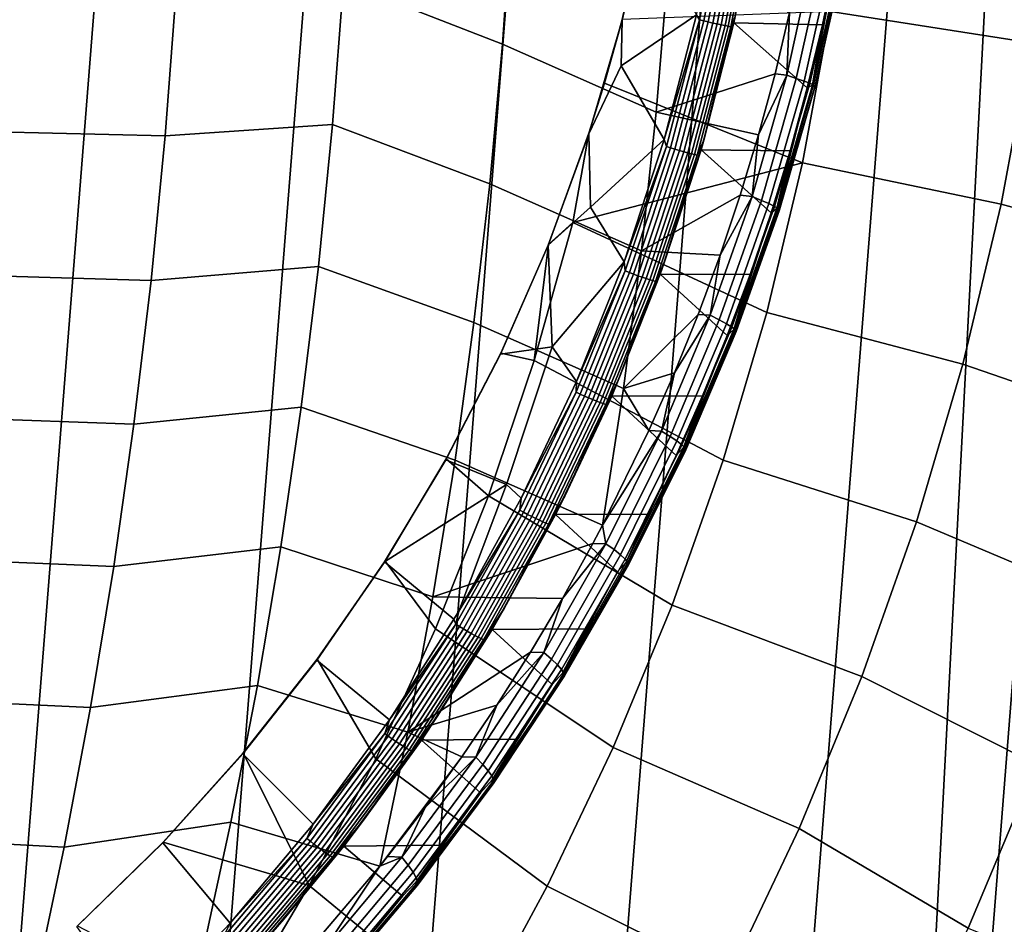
# Model space of a CAD drawing. Header units: metres. Extents: x -167 to 28, y -50 to 27.
# Tile 296 of 331: x 12 to 18, y -8 to -3. Entities that reach past the tile are written whole.
import ezdxf

# ---------------------------------------------------------------- set-up
doc = ezdxf.new("R2010")
doc.units = ezdxf.units.M
doc.layers.add('solid_12_065_011_XXX', color=7, linetype='CONTINUOUS')

msp = doc.modelspace()

# ---------------------------------------------------------------- linework, layer by layer
at = {"layer": 'solid_12_065_011_XXX'}
for points in [[(13.485169, 22.925415, 0.2), (9.71078, -24.761368, 0.2), (8.378925, -25.243179, 0.2), (12.24579, 23.610701, 0.2)], [(14.686287, 22.175152, 0.2), (11.015003, -24.209381, 0.2), (9.71078, -24.761368, 0.2), (13.485169, 22.925415, 0.2)], [(15.845693, 21.362082, 0.2), (12.287968, -23.588774, 0.2), (11.015003, -24.209381, 0.2), (14.686287, 22.175152, 0.2)], [(16.960054, 20.48856, 0.2), (13.526011, -22.901344, 0.2), (12.287968, -23.588774, 0.2), (15.845693, 21.362082, 0.2)], [(18.026325, 19.556995, 0.2), (14.725575, -22.149086, 0.2), (13.526011, -22.901344, 0.2), (16.960054, 20.48856, 0.2)], [(19.041513, 18.570009, 0.2), (15.883376, -21.334078, 0.2), (14.725575, -22.149086, 0.2), (18.026325, 19.556995, 0.2)], [(19.041513, 18.570009, 0.2), (16.99617, -20.458609, 0.2), (15.883376, -21.334078, 0.2)], [(19.041513, 18.570009, 0.2), (20.00272, 17.530422, 0.2), (16.99617, -20.458609, 0.2)], [(20.00272, 17.530422, 0.2), (18.060774, -19.525187, 0.2), (16.99617, -20.458609, 0.2)], [(14.225877, -1.679589, 145.007324), (14.179742, -2.516628, 144.946747), (15.10898, -2.879875, 144.162476), (15.164714, -2.059715, 144.231689)], [(18.324726, -1.918633, 138.188522), (17.144957, -1.796723, 139.088928), (17.027838, -2.688962, 139.088928), (18.199772, -2.871424, 138.188522)], [(16.261698, -2.738043, 140.453049), (16.244141, -2.708997, 140.464615), (16.408115, -1.985762, 140.428726)], [(16.261698, -2.738043, 140.453049), (16.408115, -1.985762, 140.428726), (16.433361, -1.990062, 140.420532), (16.286615, -2.744035, 140.444901)], [(16.286615, -2.744035, 140.444901), (16.433361, -1.990062, 140.420532), (16.459667, -1.994409, 140.417023), (16.312588, -2.750088, 140.441452)], [(16.312588, -2.750088, 140.441452), (16.459667, -1.994409, 140.417023), (16.486187, -1.998664, 140.418335), (16.338785, -2.756007, 140.442825)], [(16.338785, -2.756007, 140.442825), (16.486187, -1.998664, 140.418335), (16.512068, -2.002689, 140.424423), (16.364361, -2.761603, 140.448959)], [(16.364361, -2.761603, 140.448959), (16.512068, -2.002689, 140.424423), (16.536482, -2.006356, 140.435089), (16.388494, -2.766694, 140.459671)], [(16.388494, -2.766694, 140.459671), (16.536482, -2.006356, 140.435089), (16.55864, -2.009546, 140.449997), (16.410412, -2.771118, 140.474625)], [(16.410412, -2.771118, 140.474625), (16.55864, -2.009546, 140.449997), (16.577829, -2.012157, 140.468643), (16.429405, -2.774733, 140.493301)], [(16.429405, -2.774733, 140.493301), (16.577829, -2.012157, 140.468643), (16.593437, -2.014105, 140.490463), (16.444868, -2.777421, 140.515152)], [(16.444868, -2.777421, 140.515152), (16.593437, -2.014105, 140.490463), (16.46998, -2.71837, 140.537125)], [(16.46217, -2.755546, 140.539932), (16.607365, -2.003285, 140.515656), (17.057547, -2.393719, 141.946106), (16.980238, -2.765983, 141.959671)], [(16.46998, -2.71837, 140.537125), (16.607365, -2.003285, 140.515656), (16.46217, -2.755546, 140.539932)], [(15.164714, -2.059715, 144.231689), (15.10898, -2.879875, 144.162476), (16.008081, -3.276653, 143.345139), (16.075413, -2.461255, 143.424255)], [(15.809208, -2.738617, 140.735336), (15.809677, -2.735142, 139.905258), (15.961812, -2.060596, 139.872955), (15.940421, -2.170933, 140.708374)], [(16.244141, -2.708997, 140.464615), (15.803036, -3.006631, 140.70903), (15.809208, -2.738617, 140.735336), (15.940421, -2.170933, 140.708374)], [(16.771244, -3.061978, 142.710144), (16.930511, -2.341564, 142.68457), (16.788132, -2.693673, 142.767319)], [(16.827274, -3.079923, 142.63089), (16.987839, -2.355078, 142.605362), (16.930511, -2.341564, 142.68457), (16.771244, -3.061978, 142.710144)], [(16.872644, -3.095456, 142.544617), (17.034405, -2.366753, 142.519119), (16.987839, -2.355078, 142.605362), (16.827274, -3.079923, 142.63089)], [(16.906567, -3.108309, 142.452835), (17.069403, -2.376387, 142.427338), (17.034405, -2.366753, 142.519119), (16.872644, -3.095456, 142.544617)], [(16.928453, -3.118259, 142.357101), (17.092226, -2.383813, 142.331604), (17.069403, -2.376387, 142.427338), (16.906567, -3.108309, 142.452835)], [(16.921505, -3.120246, 142.062683), (17.057547, -2.393719, 141.946106), (17.085661, -2.387204, 142.037262)], [(17.085661, -2.387204, 142.037262), (17.099983, -2.391568, 142.134918), (16.934826, -3.128813, 142.160507), (16.921505, -3.120246, 142.062683)], [(16.921505, -3.120246, 142.062683), (16.980238, -2.765983, 141.959671), (17.057547, -2.393719, 141.946106)], [(16.937929, -3.125134, 142.259094), (17.102478, -2.388903, 142.233566), (17.092226, -2.383813, 142.331604), (16.928453, -3.118259, 142.357101)], [(16.934826, -3.128813, 142.160507), (17.099983, -2.391568, 142.134918), (17.102478, -2.388903, 142.233566), (16.937929, -3.125134, 142.259094)], [(16.075413, -2.461255, 143.424255), (16.008081, -3.276653, 143.345139), (16.702765, -3.053142, 142.781418), (16.788132, -2.693673, 142.767319)], [(13.136233, -3.416743, 145.577881), (14.115248, -3.350353, 144.862061), (14.179742, -2.516628, 144.946747), (13.200274, -2.566575, 145.66687)], [(14.179742, -2.516628, 144.946747), (14.115248, -3.350353, 144.862061), (15.034797, -3.696305, 144.070358), (15.10898, -2.879875, 144.162476)], [(12.20594, -2.548171, 146.366302), (12.145795, -3.392421, 146.27774), (13.136233, -3.416743, 145.577881), (13.200274, -2.566575, 145.66687)], [(16.864317, -3.573874, 139.088928), (17.027838, -2.688962, 139.088928), (15.809677, -2.735142, 139.905258), (15.706209, -3.107198, 139.927216)], [(16.771244, -3.061978, 142.710144), (16.788132, -2.693673, 142.767319), (16.702765, -3.053142, 142.781418)], [(18.199772, -2.871424, 138.188522), (17.027838, -2.688962, 139.088928), (16.864317, -3.573874, 139.088928), (18.025311, -3.816405, 138.188522)], [(15.809208, -2.738617, 140.735336), (15.613739, -3.404131, 140.775436), (15.614874, -3.399361, 139.946579), (15.706209, -3.107198, 139.927216)], [(15.613739, -3.404131, 140.775436), (15.809208, -2.738617, 140.735336), (15.803036, -3.006631, 140.70903)], [(15.809208, -2.738617, 140.735336), (15.706209, -3.107198, 139.927216), (15.809677, -2.735142, 139.905258)], [(16.244141, -2.708997, 140.464615), (16.05525, -3.437929, 140.496597), (15.803036, -3.006631, 140.70903)], [(16.261698, -2.738043, 140.453049), (16.05525, -3.437929, 140.496597), (16.244141, -2.708997, 140.464615)], [(16.067698, -3.479176, 140.485916), (16.05525, -3.437929, 140.496597), (16.261698, -2.738043, 140.453049)], [(16.067698, -3.479176, 140.485916), (16.261698, -2.738043, 140.453049), (16.286615, -2.744035, 140.444901), (16.09218, -3.486834, 140.477844)], [(16.09218, -3.486834, 140.477844), (16.286615, -2.744035, 140.444901), (16.312588, -2.750088, 140.441452), (16.117714, -3.494566, 140.474472)], [(16.117714, -3.494566, 140.474472), (16.312588, -2.750088, 140.441452), (16.338785, -2.756007, 140.442825), (16.14348, -3.502125, 140.475922)], [(16.14348, -3.502125, 140.475922), (16.338785, -2.756007, 140.442825), (16.364361, -2.761603, 140.448959), (16.168652, -3.509266, 140.482132)], [(16.168652, -3.509266, 140.482132), (16.364361, -2.761603, 140.448959), (16.388494, -2.766694, 140.459671), (16.192417, -3.51576, 140.492905)], [(16.270037, -3.497315, 140.572739), (16.46217, -2.755546, 140.539932), (16.891474, -3.135885, 141.975784), (16.791336, -3.503061, 141.994492)], [(16.285494, -3.441952, 140.568344), (16.46217, -2.755546, 140.539932), (16.270037, -3.497315, 140.572739)], [(16.285494, -3.441952, 140.568344), (16.46998, -2.71837, 140.537125), (16.46217, -2.755546, 140.539932)], [(16.444868, -2.777421, 140.515152), (16.46998, -2.71837, 140.537125), (16.285494, -3.441952, 140.568344)], [(16.46217, -2.755546, 140.539932), (16.980238, -2.765983, 141.959671), (16.891474, -3.135885, 141.975784)], [(16.192417, -3.51576, 140.492905), (16.388494, -2.766694, 140.459671), (16.410412, -2.771118, 140.474625), (16.214016, -3.521399, 140.507904)], [(16.214016, -3.521399, 140.507904), (16.410412, -2.771118, 140.474625), (16.429405, -2.774733, 140.493301), (16.23275, -3.526001, 140.526642)], [(16.23275, -3.526001, 140.526642), (16.429405, -2.774733, 140.493301), (16.444868, -2.777421, 140.515152), (16.24802, -3.529419, 140.548508)], [(16.24802, -3.529419, 140.548508), (16.444868, -2.777421, 140.515152), (16.285494, -3.441952, 140.568344)], [(16.921505, -3.120246, 142.062683), (16.891474, -3.135885, 141.975784), (16.980238, -2.765983, 141.959671)], [(18.199772, -2.871424, 138.188522), (18.025311, -3.816405, 138.188522), (19.125944, -4.11683, 137.229401), (19.317188, -3.097783, 137.229401)], [(15.10898, -2.879875, 144.162476), (15.034797, -3.696305, 144.070358), (15.921678, -4.087748, 143.243607), (16.008081, -3.276653, 143.345139)], [(16.05525, -3.437929, 140.496597), (15.622803, -3.833928, 140.709137), (15.613739, -3.404131, 140.775436), (15.803036, -3.006631, 140.70903)], [(16.864317, -3.573874, 139.088928), (15.706209, -3.107198, 139.927216), (15.614874, -3.399361, 139.946579), (15.520597, -3.92364, 139.928345)], [(16.008081, -3.276653, 143.345139), (16.606466, -3.409887, 142.797821), (16.702765, -3.053142, 142.781418)], [(16.568853, -3.770852, 142.74472), (16.771244, -3.061978, 142.710144), (16.606466, -3.409887, 142.797821)], [(16.623236, -3.79315, 142.665436), (16.827274, -3.079923, 142.63089), (16.771244, -3.061978, 142.710144), (16.568853, -3.770852, 142.74472)], [(16.771244, -3.061978, 142.710144), (16.702765, -3.053142, 142.781418), (16.606466, -3.409887, 142.797821)], [(16.667084, -3.812474, 142.579132), (16.872644, -3.095456, 142.544617), (16.827274, -3.079923, 142.63089), (16.623236, -3.79315, 142.665436)], [(16.699638, -3.828491, 142.48735), (16.906567, -3.108309, 142.452835), (16.872644, -3.095456, 142.544617), (16.667084, -3.812474, 142.579132)], [(16.720339, -3.840923, 142.391647), (16.928453, -3.118259, 142.357101), (16.906567, -3.108309, 142.452835), (16.699638, -3.828491, 142.48735)], [(16.713045, -3.841645, 142.097076), (16.891474, -3.135885, 141.975784), (16.921505, -3.120246, 142.062683)], [(16.921505, -3.120246, 142.062683), (16.934826, -3.128813, 142.160507), (16.724943, -3.854235, 142.19516), (16.713045, -3.841645, 142.097076)], [(16.713045, -3.841645, 142.097076), (16.791336, -3.503061, 141.994492), (16.891474, -3.135885, 141.975784)], [(16.728821, -3.849554, 142.293686), (16.937929, -3.125134, 142.259094), (16.928453, -3.118259, 142.357101), (16.720339, -3.840923, 142.391647)], [(16.724943, -3.854235, 142.19516), (16.934826, -3.128813, 142.160507), (16.937929, -3.125134, 142.259094), (16.728821, -3.849554, 142.293686)], [(16.008081, -3.276653, 143.345139), (15.921678, -4.087748, 143.243607), (16.499344, -3.763598, 142.816574), (16.606466, -3.409887, 142.797821)], [(12.145795, -3.392421, 146.27774), (12.068608, -4.232252, 146.164108), (13.054055, -4.262308, 145.463669), (13.136233, -3.416743, 145.577881)], [(13.054055, -4.262308, 145.463669), (14.032485, -4.179655, 144.753387), (14.115248, -3.350353, 144.862061), (13.136233, -3.416743, 145.577881)], [(14.115248, -3.350353, 144.862061), (14.032485, -4.179655, 144.753387), (14.942253, -4.507935, 143.955444), (15.034797, -3.696305, 144.070358)], [(15.37634, -4.055902, 140.824066), (15.377666, -4.051515, 139.99678), (15.614874, -3.399361, 139.946579), (15.613739, -3.404131, 140.775436)], [(15.37634, -4.055902, 140.824066), (15.613739, -3.404131, 140.775436), (15.622803, -3.833928, 140.709137)], [(15.520597, -3.92364, 139.928345), (15.614874, -3.399361, 139.946579), (15.377666, -4.051515, 139.99678)], [(16.05525, -3.437929, 140.496597), (15.82088, -4.153751, 140.536728), (15.622803, -3.833928, 140.709137)], [(16.067698, -3.479176, 140.485916), (15.82088, -4.153751, 140.536728), (16.05525, -3.437929, 140.496597)], [(16.057171, -4.15255, 140.607437), (16.285494, -3.441952, 140.568344), (16.270037, -3.497315, 140.572739)], [(16.24802, -3.529419, 140.548508), (16.285494, -3.441952, 140.568344), (16.057171, -4.15255, 140.607437)], [(16.568853, -3.770852, 142.74472), (16.606466, -3.409887, 142.797821), (16.499344, -3.763598, 142.816574)], [(15.82696, -4.206077, 140.527161), (15.82088, -4.153751, 140.536728), (16.067698, -3.479176, 140.485916)], [(15.82696, -4.206077, 140.527161), (16.067698, -3.479176, 140.485916), (16.09218, -3.486834, 140.477844), (15.850902, -4.215367, 140.51918)], [(15.850902, -4.215367, 140.51918), (16.09218, -3.486834, 140.477844), (16.117714, -3.494566, 140.474472), (15.875892, -4.224745, 140.515915)], [(15.875892, -4.224745, 140.515915), (16.117714, -3.494566, 140.474472), (16.14348, -3.502125, 140.475922), (15.901127, -4.233909, 140.517456)], [(15.901127, -4.233909, 140.517456), (16.14348, -3.502125, 140.475922), (16.168652, -3.509266, 140.482132), (15.925796, -4.242564, 140.523743)], [(15.925796, -4.242564, 140.523743), (16.168652, -3.509266, 140.482132), (16.192417, -3.51576, 140.492905), (15.949105, -4.250433, 140.534607)], [(16.031656, -4.225727, 140.613953), (16.270037, -3.497315, 140.572739), (16.67992, -3.86715, 142.015839), (16.557354, -4.227804, 142.039932)], [(16.057171, -4.15255, 140.607437), (16.270037, -3.497315, 140.572739), (16.031656, -4.225727, 140.613953)], [(16.270037, -3.497315, 140.572739), (16.791336, -3.503061, 141.994492), (16.67992, -3.86715, 142.015839)], [(16.713045, -3.841645, 142.097076), (16.67992, -3.86715, 142.015839), (16.791336, -3.503061, 141.994492)], [(15.949105, -4.250433, 140.534607), (16.192417, -3.51576, 140.492905), (16.214016, -3.521399, 140.507904), (15.970307, -4.257263, 140.549667)], [(15.970307, -4.257263, 140.549667), (16.214016, -3.521399, 140.507904), (16.23275, -3.526001, 140.526642), (15.98872, -4.262834, 140.568466)], [(15.98872, -4.262834, 140.568466), (16.23275, -3.526001, 140.526642), (16.24802, -3.529419, 140.548508), (16.003752, -4.266967, 140.590378)], [(16.003752, -4.266967, 140.590378), (16.24802, -3.529419, 140.548508), (16.057171, -4.15255, 140.607437)], [(16.654842, -4.449048, 139.088928), (16.864317, -3.573874, 139.088928), (15.520597, -3.92364, 139.928345)], [(18.025311, -3.816405, 138.188522), (16.864317, -3.573874, 139.088928), (16.654842, -4.449048, 139.088928), (17.801819, -4.751004, 138.188522)], [(15.034797, -3.696305, 144.070358), (14.942253, -4.507935, 143.955444), (15.816298, -4.893464, 143.119781), (15.921678, -4.087748, 143.243607)], [(15.921678, -4.087748, 143.243607), (16.381536, -4.113776, 142.837784), (16.499344, -3.763598, 142.816574)], [(16.324358, -4.465492, 142.788849), (16.568853, -3.770852, 142.74472), (16.381536, -4.113776, 142.837784)], [(16.376751, -4.492045, 142.709518), (16.623236, -3.79315, 142.665436), (16.568853, -3.770852, 142.74472), (16.324358, -4.465492, 142.788849)], [(16.418762, -4.515078, 142.62323), (16.667084, -3.812474, 142.579132), (16.623236, -3.79315, 142.665436), (16.376751, -4.492045, 142.709518)], [(16.568853, -3.770852, 142.74472), (16.499344, -3.763598, 142.816574), (16.381536, -4.113776, 142.837784)], [(15.82088, -4.153751, 140.536728), (15.399256, -4.650586, 140.709244), (15.37634, -4.055902, 140.824066), (15.622803, -3.833928, 140.709137)], [(16.449665, -4.534189, 142.531448), (16.699638, -3.828491, 142.48735), (16.667084, -3.812474, 142.579132), (16.418762, -4.515078, 142.62323)], [(16.468927, -4.549049, 142.435791), (16.720339, -3.840923, 142.391647), (16.699638, -3.828491, 142.48735), (16.449665, -4.534189, 142.531448)], [(16.461313, -4.548678, 142.141022), (16.67992, -3.86715, 142.015839), (16.713045, -3.841645, 142.097076)], [(16.713045, -3.841645, 142.097076), (16.724943, -3.854235, 142.19516), (16.471394, -4.565065, 142.239487), (16.461313, -4.548678, 142.141022)], [(16.476212, -4.559402, 142.337906), (16.728821, -3.849554, 142.293686), (16.720339, -3.840923, 142.391647), (16.468927, -4.549049, 142.435791)], [(16.471394, -4.565065, 142.239487), (16.724943, -3.854235, 142.19516), (16.728821, -3.849554, 142.293686), (16.476212, -4.559402, 142.337906)], [(18.025311, -3.816405, 138.188522), (17.801819, -4.751004, 138.188522), (18.88098, -5.124315, 137.229401), (19.125944, -4.11683, 137.229401)], [(16.461313, -4.548678, 142.141022), (16.557354, -4.227804, 142.039932), (16.67992, -3.86715, 142.015839)], [(15.294355, -4.729331, 139.928345), (15.520597, -3.92364, 139.928345), (15.377666, -4.051515, 139.99678)], [(16.399981, -5.312097, 139.088928), (16.654842, -4.449048, 139.088928), (15.520597, -3.92364, 139.928345), (15.294355, -4.729331, 139.928345)], [(15.097569, -4.69212, 140.881058), (15.099133, -4.687935, 140.055618), (15.377666, -4.051515, 139.99678), (15.37634, -4.055902, 140.824066)], [(15.097569, -4.69212, 140.881058), (15.37634, -4.055902, 140.824066), (15.399256, -4.650586, 140.709244)], [(15.294355, -4.729331, 139.928345), (15.377666, -4.051515, 139.99678), (15.099133, -4.687935, 140.055618)], [(15.921678, -4.087748, 143.243607), (15.816298, -4.893464, 143.119781), (16.253183, -4.46017, 142.861511), (16.381536, -4.113776, 142.837784)], [(16.324358, -4.465492, 142.788849), (16.381536, -4.113776, 142.837784), (16.253183, -4.46017, 142.861511)], [(12.953833, -5.102116, 145.324387), (13.931546, -5.003426, 144.62085), (14.032485, -4.179655, 144.753387), (13.054055, -4.262308, 145.463669)], [(14.032485, -4.179655, 144.753387), (13.931546, -5.003426, 144.62085), (14.831452, -5.313703, 143.817856), (14.942253, -4.507935, 143.955444)], [(15.82088, -4.153751, 140.536728), (15.541856, -4.853687, 140.584869), (15.399256, -4.650586, 140.709244)], [(15.82696, -4.206077, 140.527161), (15.541856, -4.853687, 140.584869), (15.82088, -4.153751, 140.536728)], [(15.785933, -4.847447, 140.654205), (16.057171, -4.15255, 140.607437), (16.031656, -4.225727, 140.613953)], [(16.003752, -4.266967, 140.590378), (16.057171, -4.15255, 140.607437), (15.785933, -4.847447, 140.654205)], [(12.068608, -4.232252, 146.164108), (11.974468, -5.066556, 146.025513), (12.953833, -5.102116, 145.324387), (13.054055, -4.262308, 145.463669)], [(15.540535, -4.915731, 140.576584), (15.541856, -4.853687, 140.584869), (15.82696, -4.206077, 140.527161)], [(15.540535, -4.915731, 140.576584), (15.82696, -4.206077, 140.527161), (15.850902, -4.215367, 140.51918), (15.563835, -4.926613, 140.568726)], [(15.563835, -4.926613, 140.568726), (15.850902, -4.215367, 140.51918), (15.875892, -4.224745, 140.515915), (15.588178, -4.937594, 140.565567)], [(15.588178, -4.937594, 140.565567), (15.875892, -4.224745, 140.515915), (15.901127, -4.233909, 140.517456), (15.612781, -4.948324, 140.567215)], [(15.612781, -4.948324, 140.567215), (15.901127, -4.233909, 140.517456), (15.925796, -4.242564, 140.523743), (15.636853, -4.958457, 140.573624)], [(15.636853, -4.958457, 140.573624), (15.925796, -4.242564, 140.523743), (15.949105, -4.250433, 140.534607), (15.659621, -4.967666, 140.584564)], [(15.659621, -4.967666, 140.584564), (15.949105, -4.250433, 140.534607), (15.970307, -4.257263, 140.549667), (15.680353, -4.975657, 140.599716)], [(15.680353, -4.975657, 140.599716), (15.970307, -4.257263, 140.549667), (15.98872, -4.262834, 140.568466), (15.698382, -4.982173, 140.618576)], [(15.747865, -4.937968, 140.663391), (16.031656, -4.225727, 140.613953), (16.423752, -4.584661, 142.066818), (16.279264, -4.93736, 142.096573)], [(15.785933, -4.847447, 140.654205), (16.031656, -4.225727, 140.613953), (15.747865, -4.937968, 140.663391)], [(16.031656, -4.225727, 140.613953), (16.557354, -4.227804, 142.039932), (16.423752, -4.584661, 142.066818)], [(16.461313, -4.548678, 142.141022), (16.423752, -4.584661, 142.066818), (16.557354, -4.227804, 142.039932)], [(15.698382, -4.982173, 140.618576), (15.98872, -4.262834, 140.568466), (16.003752, -4.266967, 140.590378), (15.713131, -4.987003, 140.640533)], [(15.713131, -4.987003, 140.640533), (16.003752, -4.266967, 140.590378), (15.785933, -4.847447, 140.654205)], [(15.816298, -4.893464, 143.119781), (16.114454, -4.80233, 142.887848), (16.253183, -4.46017, 142.861511)], [(16.038982, -5.143244, 142.843155), (16.324358, -4.465492, 142.788849), (16.114454, -4.80233, 142.887848)], [(16.089052, -5.173944, 142.763824), (16.376751, -4.492045, 142.709518), (16.324358, -4.465492, 142.788849), (16.038982, -5.143244, 142.843155)], [(16.324358, -4.465492, 142.788849), (16.253183, -4.46017, 142.861511), (16.114454, -4.80233, 142.887848)], [(17.801819, -4.751004, 138.188522), (16.654842, -4.449048, 139.088928), (16.399981, -5.312097, 139.088928), (17.529902, -5.67268, 138.188522)], [(14.942253, -4.507935, 143.955444), (14.831452, -5.313703, 143.817856), (15.693917, -5.693851, 142.971832), (15.816298, -4.893464, 143.119781)], [(16.12892, -5.200592, 142.677567), (16.418762, -4.515078, 142.62323), (16.376751, -4.492045, 142.709518), (16.089052, -5.173944, 142.763824)], [(16.157894, -5.222723, 142.585831), (16.449665, -4.534189, 142.531448), (16.418762, -4.515078, 142.62323), (16.12892, -5.200592, 142.677567)], [(16.175476, -5.239957, 142.49025), (16.468927, -4.549049, 142.435791), (16.449665, -4.534189, 142.531448), (16.157894, -5.222723, 142.585831)], [(16.167551, -5.238721, 142.195206), (16.423752, -4.584661, 142.066818), (16.461313, -4.548678, 142.141022)], [(16.461313, -4.548678, 142.141022), (16.471394, -4.565065, 142.239487), (16.17544, -5.258625, 142.294159), (16.167551, -5.238721, 142.195206)], [(16.167551, -5.238721, 142.195206), (16.279264, -4.93736, 142.096573), (16.423752, -4.584661, 142.066818)], [(16.17544, -5.258625, 142.294159), (16.471394, -4.565065, 142.239487), (16.476212, -4.559402, 142.337906), (16.181358, -5.251993, 142.392456)], [(16.181358, -5.251993, 142.392456), (16.476212, -4.559402, 142.337906), (16.468927, -4.549049, 142.435791), (16.175476, -5.239957, 142.49025)], [(14.778114, -5.310626, 140.946213), (15.097569, -4.69212, 140.881058), (15.399256, -4.650586, 140.709244), (15.133014, -5.45434, 140.709381)], [(15.219166, -5.535003, 140.640793), (15.133014, -5.45434, 140.709381), (15.399256, -4.650586, 140.709244), (15.541856, -4.853687, 140.584869)], [(14.778114, -5.310626, 140.946213), (14.780396, -5.305761, 140.122757), (15.099133, -4.687935, 140.055618), (15.097569, -4.69212, 140.881058)], [(15.02632, -5.522098, 139.928345), (15.294355, -4.729331, 139.928345), (15.099133, -4.687935, 140.055618), (14.780396, -5.305761, 140.122757)], [(16.100431, -6.160671, 139.088928), (16.399981, -5.312097, 139.088928), (15.294355, -4.729331, 139.928345), (15.02632, -5.522098, 139.928345)], [(17.801819, -4.751004, 138.188522), (17.529902, -5.67268, 138.188522), (18.582985, -6.117406, 137.229401), (18.88098, -5.124315, 137.229401)], [(15.816298, -4.893464, 143.119781), (15.965543, -5.139859, 142.916885), (16.114454, -4.80233, 142.887848)], [(16.038982, -5.143244, 142.843155), (16.114454, -4.80233, 142.887848), (15.965543, -5.139859, 142.916885)], [(15.540535, -4.915731, 140.576584), (15.219166, -5.535003, 140.640793), (15.541856, -4.853687, 140.584869)], [(15.472875, -5.523992, 140.70845), (15.785933, -4.847447, 140.654205), (15.747865, -4.937968, 140.663391)], [(15.713131, -4.987003, 140.640533), (15.785933, -4.847447, 140.654205), (15.472875, -5.523992, 140.70845)], [(15.816298, -4.893464, 143.119781), (15.693917, -5.693851, 142.971832), (15.965543, -5.139859, 142.916885)], [(15.209673, -5.605208, 140.633957), (15.219166, -5.535003, 140.640793), (15.540535, -4.915731, 140.576584)], [(15.209673, -5.605208, 140.633957), (15.540535, -4.915731, 140.576584), (15.563835, -4.926613, 140.568726), (15.232233, -5.617632, 140.626221)], [(15.232233, -5.617632, 140.626221), (15.563835, -4.926613, 140.568726), (15.588178, -4.937594, 140.565567), (15.255829, -5.63017, 140.623184)], [(15.255829, -5.63017, 140.623184), (15.588178, -4.937594, 140.565567), (15.612781, -4.948324, 140.567215), (15.279703, -5.642418, 140.624969)], [(15.279703, -5.642418, 140.624969), (15.612781, -4.948324, 140.567215), (15.636853, -4.958457, 140.573624), (15.303087, -5.653984, 140.631485)], [(15.419671, -5.631265, 140.720856), (15.747865, -4.937968, 140.663391), (16.124073, -5.285522, 142.129333), (15.958345, -5.628781, 142.165131)], [(15.472875, -5.523992, 140.70845), (15.747865, -4.937968, 140.663391), (15.419671, -5.631265, 140.720856)], [(15.747865, -4.937968, 140.663391), (16.279264, -4.93736, 142.096573), (16.124073, -5.285522, 142.129333)], [(16.167551, -5.238721, 142.195206), (16.124073, -5.285522, 142.129333), (16.279264, -4.93736, 142.096573)], [(12.835715, -5.935034, 145.160233), (13.812572, -5.820573, 144.464615), (13.931546, -5.003426, 144.62085), (12.953833, -5.102116, 145.324387)], [(13.931546, -5.003426, 144.62085), (13.812572, -5.820573, 144.464615), (14.702563, -6.112566, 143.657791), (14.831452, -5.313703, 143.817856)], [(15.303087, -5.653984, 140.631485), (15.636853, -4.958457, 140.573624), (15.659621, -4.967666, 140.584564), (15.325231, -5.664494, 140.642548)], [(15.325231, -5.664494, 140.642548), (15.659621, -4.967666, 140.584564), (15.680353, -4.975657, 140.599716), (15.34542, -5.673612, 140.657791)], [(15.34542, -5.673612, 140.657791), (15.680353, -4.975657, 140.599716), (15.698382, -4.982173, 140.618576), (15.363008, -5.681045, 140.676727)], [(15.363008, -5.681045, 140.676727), (15.698382, -4.982173, 140.618576), (15.713131, -4.987003, 140.640533), (15.377429, -5.686553, 140.698746)], [(15.377429, -5.686553, 140.698746), (15.713131, -4.987003, 140.640533), (15.472875, -5.523992, 140.70845)], [(11.974468, -5.066556, 146.025513), (11.863508, -5.89424, 145.862137), (12.835715, -5.935034, 145.160233), (12.953833, -5.102116, 145.324387)], [(16.038982, -5.143244, 142.843155), (15.965543, -5.139859, 142.916885), (15.693917, -5.693851, 142.971832)], [(15.714147, -5.801541, 142.908447), (16.038982, -5.143244, 142.843155), (15.693917, -5.693851, 142.971832)], [(15.761574, -5.836271, 142.829147), (16.089052, -5.173944, 142.763824), (16.038982, -5.143244, 142.843155), (15.714147, -5.801541, 142.908447)], [(15.799, -5.866434, 142.74295), (16.12892, -5.200592, 142.677567), (16.089052, -5.173944, 142.763824), (15.761574, -5.836271, 142.829147)], [(15.825778, -5.891507, 142.651306), (16.157894, -5.222723, 142.585831), (16.12892, -5.200592, 142.677567), (15.799, -5.866434, 142.74295)], [(15.841443, -5.911056, 142.555847), (16.175476, -5.239957, 142.49025), (16.157894, -5.222723, 142.585831), (15.825778, -5.891507, 142.651306)], [(15.833189, -5.90924, 142.260452), (16.124073, -5.285522, 142.129333), (16.167551, -5.238721, 142.195206)], [(16.167551, -5.238721, 142.195206), (16.17544, -5.258625, 142.294159), (15.838547, -5.932329, 142.360031), (15.833189, -5.90924, 142.260452)], [(15.833189, -5.90924, 142.260452), (15.958345, -5.628781, 142.165131), (16.124073, -5.285522, 142.129333)], [(15.838547, -5.932329, 142.360031), (16.17544, -5.258625, 142.294159), (16.181358, -5.251993, 142.392456), (15.845724, -5.924742, 142.458191)], [(15.845724, -5.924742, 142.458191), (16.181358, -5.251993, 142.392456), (16.175476, -5.239957, 142.49025), (15.841443, -5.911056, 142.555847)], [(14.419722, -5.907672, 141.019119), (14.422312, -5.902989, 140.197983), (14.780396, -5.305761, 140.122757), (14.778114, -5.310626, 140.946213)], [(14.419722, -5.907672, 141.019119), (14.778114, -5.310626, 140.946213), (15.133014, -5.45434, 140.709381)], [(14.717225, -6.299775, 139.928345), (15.02632, -5.522098, 139.928345), (14.780396, -5.305761, 140.122757), (14.422312, -5.902989, 140.197983)], [(14.831452, -5.313703, 143.817856), (14.702563, -6.112566, 143.657791), (15.638011, -5.799685, 142.983459), (15.693917, -5.693851, 142.971832)], [(17.529902, -5.67268, 138.188522), (16.399981, -5.312097, 139.088928), (16.100431, -6.160671, 139.088928), (17.210302, -6.578926, 138.188522)], [(14.853953, -6.195039, 140.704285), (14.825253, -6.242996, 140.70929), (14.419722, -5.907672, 141.019119), (15.133014, -5.45434, 140.709381)], [(15.219166, -5.535003, 140.640793), (14.853953, -6.195039, 140.704285), (15.133014, -5.45434, 140.709381)], [(15.757008, -6.992457, 139.088928), (16.100431, -6.160671, 139.088928), (15.02632, -5.522098, 139.928345), (14.717225, -6.299775, 139.928345)], [(15.119251, -6.179628, 140.769897), (15.472875, -5.523992, 140.70845), (15.419671, -5.631265, 140.720856)], [(15.377429, -5.686553, 140.698746), (15.472875, -5.523992, 140.70845), (15.119251, -6.179628, 140.769897)], [(15.209673, -5.605208, 140.633957), (14.853953, -6.195039, 140.704285), (15.219166, -5.535003, 140.640793)], [(14.83581, -6.271685, 140.698959), (14.853953, -6.195039, 140.704285), (15.209673, -5.605208, 140.633957)], [(14.83581, -6.271685, 140.698959), (15.209673, -5.605208, 140.633957), (15.232233, -5.617632, 140.626221), (14.857535, -6.285598, 140.69136)], [(14.857535, -6.285598, 140.69136), (15.232233, -5.617632, 140.626221), (15.255829, -5.63017, 140.623184), (14.88029, -6.299637, 140.688492)], [(14.88029, -6.299637, 140.688492), (15.255829, -5.63017, 140.623184), (15.279703, -5.642418, 140.624969), (14.903341, -6.313351, 140.690414)], [(14.903341, -6.313351, 140.690414), (15.279703, -5.642418, 140.624969), (15.303087, -5.653984, 140.631485), (14.92595, -6.326299, 140.697067)], [(15.048241, -6.302901, 140.786087), (15.419671, -5.631265, 140.720856), (15.782316, -5.966751, 142.204117), (15.596211, -6.299051, 142.246384)], [(15.119251, -6.179628, 140.769897), (15.419671, -5.631265, 140.720856), (15.048241, -6.302901, 140.786087)], [(15.833189, -5.90924, 142.260452), (15.782316, -5.966751, 142.204117), (15.419671, -5.631265, 140.720856), (15.958345, -5.628781, 142.165131)], [(14.92595, -6.326299, 140.697067), (15.303087, -5.653984, 140.631485), (15.325231, -5.664494, 140.642548), (14.947387, -6.338065, 140.708252)], [(14.947387, -6.338065, 140.708252), (15.325231, -5.664494, 140.642548), (15.34542, -5.673612, 140.657791), (14.966966, -6.348271, 140.723602)], [(14.966966, -6.348271, 140.723602), (15.34542, -5.673612, 140.657791), (15.363008, -5.681045, 140.676727), (14.984056, -6.356589, 140.74263)], [(14.984056, -6.356589, 140.74263), (15.363008, -5.681045, 140.676727), (15.377429, -5.686553, 140.698746), (14.998107, -6.362752, 140.764709)], [(14.998107, -6.362752, 140.764709), (15.377429, -5.686553, 140.698746), (15.119251, -6.179628, 140.769897)], [(15.714147, -5.801541, 142.908447), (15.693917, -5.693851, 142.971832), (15.638011, -5.799685, 142.983459)], [(17.529902, -5.67268, 138.188522), (17.210302, -6.578926, 138.188522), (18.232798, -7.093316, 137.229401), (18.582985, -6.117406, 137.229401)], [(14.702563, -6.112566, 143.657791), (15.45987, -6.121209, 143.02121), (15.638011, -5.799685, 142.983459)], [(15.351448, -6.437919, 142.98558), (15.714147, -5.801541, 142.908447), (15.45987, -6.121209, 143.02121)], [(15.395923, -6.476551, 142.906387), (15.761574, -5.836271, 142.829147), (15.714147, -5.801541, 142.908447), (15.351448, -6.437919, 142.98558)], [(15.714147, -5.801541, 142.908447), (15.638011, -5.799685, 142.983459), (15.45987, -6.121209, 143.02121)], [(12.699892, -6.759942, 144.971466), (13.67575, -6.630024, 144.284943), (13.812572, -5.820573, 144.464615), (12.835715, -5.935034, 145.160233)], [(13.812572, -5.820573, 144.464615), (13.67575, -6.630024, 144.284943), (14.555775, -6.90349, 143.47551), (14.702563, -6.112566, 143.657791)], [(15.430621, -6.510121, 142.820297), (15.799, -5.866434, 142.74295), (15.761574, -5.836271, 142.829147), (15.395923, -6.476551, 142.906387)], [(15.45494, -6.53805, 142.728806), (15.825778, -5.891507, 142.651306), (15.799, -5.866434, 142.74295), (15.430621, -6.510121, 142.820297)], [(11.863508, -5.89424, 145.862137), (11.735904, -6.714231, 145.674255), (12.699892, -6.759942, 144.971466), (12.835715, -5.935034, 145.160233)], [(14.023144, -6.481714, 141.099548), (14.026227, -6.476964, 140.28093), (14.422312, -5.902989, 140.197983), (14.419722, -5.907672, 141.019119)], [(14.419722, -5.907672, 141.019119), (14.825253, -6.242996, 140.70929), (14.44752, -6.831198, 140.77507), (14.023144, -6.481714, 141.099548)], [(14.367912, -7.060237, 139.928345), (14.717225, -6.299775, 139.928345), (14.422312, -5.902989, 140.197983), (14.026227, -6.476964, 140.28093)], [(15.46846, -6.559853, 142.633499), (15.841443, -5.911056, 142.555847), (15.825778, -5.891507, 142.651306), (15.45494, -6.53805, 142.728806)], [(15.459834, -6.557787, 142.337692), (15.782316, -5.966751, 142.204117), (15.833189, -5.90924, 142.260452)], [(15.833189, -5.90924, 142.260452), (15.838547, -5.932329, 142.360031), (15.462357, -6.583683, 142.438049), (15.459834, -6.557787, 142.337692)], [(15.462357, -6.583683, 142.438049), (15.838547, -5.932329, 142.360031), (15.845724, -5.924742, 142.458191), (15.470946, -6.575152, 142.536011)], [(15.470946, -6.575152, 142.536011), (15.845724, -5.924742, 142.458191), (15.841443, -5.911056, 142.555847), (15.46846, -6.559853, 142.633499)], [(15.459834, -6.557787, 142.337692), (15.596211, -6.299051, 142.246384), (15.782316, -5.966751, 142.204117)], [(14.702563, -6.112566, 143.657791), (14.555775, -6.90349, 143.47551), (15.272449, -6.436765, 143.062088), (15.45987, -6.121209, 143.02121)], [(15.351448, -6.437919, 142.98558), (15.45987, -6.121209, 143.02121), (15.272449, -6.436765, 143.062088)], [(17.210302, -6.578926, 138.188522), (16.100431, -6.160671, 139.088928), (15.757008, -6.992457, 139.088928), (16.843887, -7.467275, 138.188522)], [(14.726479, -6.811901, 140.838287), (15.119251, -6.179628, 140.769897), (15.048241, -6.302901, 140.786087)], [(14.998107, -6.362752, 140.764709), (15.119251, -6.179628, 140.769897), (14.726479, -6.811901, 140.838287)], [(14.83581, -6.271685, 140.698959), (14.825253, -6.242996, 140.70929), (14.853953, -6.195039, 140.704285)], [(14.420563, -6.912462, 140.771271), (14.44752, -6.831198, 140.77507), (14.83581, -6.271685, 140.698959)], [(14.420563, -6.912462, 140.771271), (14.83581, -6.271685, 140.698959), (14.857535, -6.285598, 140.69136), (14.441364, -6.927803, 140.763855)], [(14.83581, -6.271685, 140.698959), (14.44752, -6.831198, 140.77507), (14.825253, -6.242996, 140.70929)], [(15.370646, -7.80519, 139.088928), (15.757008, -6.992457, 139.088928), (14.717225, -6.299775, 139.928345), (14.367912, -7.060237, 139.928345)], [(14.441364, -6.927803, 140.763855), (14.857535, -6.285598, 140.69136), (14.88029, -6.299637, 140.688492), (14.463185, -6.943282, 140.761139)], [(14.463185, -6.943282, 140.761139), (14.88029, -6.299637, 140.688492), (14.903341, -6.313351, 140.690414), (14.485326, -6.958402, 140.763214)], [(14.485326, -6.958402, 140.763214), (14.903341, -6.313351, 140.690414), (14.92595, -6.326299, 140.697067), (14.507073, -6.972677, 140.770035)], [(14.507073, -6.972677, 140.770035), (14.92595, -6.326299, 140.697067), (14.947387, -6.338065, 140.708252), (14.527729, -6.985648, 140.781357)], [(14.634898, -6.950221, 140.858841), (15.048241, -6.302901, 140.786087), (15.400268, -6.625316, 142.291977), (15.194799, -6.945148, 142.34108)], [(14.726479, -6.811901, 140.838287), (15.048241, -6.302901, 140.786087), (14.634898, -6.950221, 140.858841)], [(15.459834, -6.557787, 142.337692), (15.400268, -6.625316, 142.291977), (15.048241, -6.302901, 140.786087), (15.596211, -6.299051, 142.246384)], [(14.527729, -6.985648, 140.781357), (14.947387, -6.338065, 140.708252), (14.966966, -6.348271, 140.723602), (14.546629, -6.996899, 140.796829)], [(14.546629, -6.996899, 140.796829), (14.966966, -6.348271, 140.723602), (14.984056, -6.356589, 140.74263), (14.563166, -7.006068, 140.815948)], [(14.563166, -7.006068, 140.815948), (14.984056, -6.356589, 140.74263), (14.998107, -6.362752, 140.764709), (14.576808, -7.012859, 140.838104)], [(14.576808, -7.012859, 140.838104), (14.998107, -6.362752, 140.764709), (14.726479, -6.811901, 140.838287)], [(14.555775, -6.90349, 143.47551), (15.076021, -6.74594, 143.106216), (15.272449, -6.436765, 143.062088)], [(14.952639, -7.050017, 143.075485), (15.351448, -6.437919, 142.98558), (15.076021, -6.74594, 143.106216)], [(14.993865, -7.092411, 142.99646), (15.395923, -6.476551, 142.906387), (15.351448, -6.437919, 142.98558), (14.952639, -7.050017, 143.075485)], [(15.351448, -6.437919, 142.98558), (15.272449, -6.436765, 143.062088), (15.076021, -6.74594, 143.106216)], [(13.589723, -7.03033, 141.187164), (13.593443, -7.025413, 140.371262), (14.026227, -6.476964, 140.28093), (14.023144, -6.481714, 141.099548)], [(14.023144, -6.481714, 141.099548), (14.44752, -6.831198, 140.77507), (14.001326, -7.440924, 140.852829), (13.589723, -7.03033, 141.187164)], [(13.979339, -7.801407, 139.928345), (14.367912, -7.060237, 139.928345), (14.026227, -6.476964, 140.28093), (13.593443, -7.025413, 140.371262)], [(15.025558, -7.129272, 142.910568), (15.430621, -6.510121, 142.820297), (15.395923, -6.476551, 142.906387), (14.993865, -7.092411, 142.99646)], [(15.047168, -7.159964, 142.819275), (15.45494, -6.53805, 142.728806), (15.430621, -6.510121, 142.820297), (15.025558, -7.129272, 142.910568)], [(15.058321, -7.183953, 142.724182), (15.46846, -6.559853, 142.633499), (15.45494, -6.53805, 142.728806), (15.047168, -7.159964, 142.819275)], [(15.462357, -6.583683, 142.438049), (15.049253, -7.182, 142.427902), (15.400268, -6.625316, 142.291977), (15.459834, -6.557787, 142.337692)], [(15.058825, -7.200824, 142.626938), (15.470946, -6.575152, 142.536011), (15.46846, -6.559853, 142.633499), (15.058321, -7.183953, 142.724182)], [(15.04867, -7.210286, 142.529205), (15.462357, -6.583683, 142.438049), (15.470946, -6.575152, 142.536011), (15.058825, -7.200824, 142.626938)], [(15.049253, -7.182, 142.427902), (15.462357, -6.583683, 142.438049), (15.04867, -7.210286, 142.529205)], [(17.210302, -6.578926, 138.188522), (16.843887, -7.467275, 138.188522), (17.831398, -8.049302, 137.229401), (18.232798, -7.093316, 137.229401)], [(12.546555, -7.575721, 144.758347), (13.521271, -7.430703, 144.082077), (13.67575, -6.630024, 144.284943), (12.699892, -6.759942, 144.971466)], [(13.67575, -6.630024, 144.284943), (13.521271, -7.430703, 144.082077), (14.392109, -7.686776, 143.269913), (14.555775, -6.90349, 143.47551)], [(15.049253, -7.182, 142.427902), (15.194799, -6.945148, 142.34108), (15.400268, -6.625316, 142.291977)], [(11.735904, -6.714231, 145.674255), (11.59183, -7.525453, 145.462112), (12.546555, -7.575721, 144.758347), (12.699892, -6.759942, 144.971466)], [(14.555775, -6.90349, 143.47551), (14.870867, -7.048494, 143.153656), (15.076021, -6.74594, 143.106216)], [(14.952639, -7.050017, 143.075485), (15.076021, -6.74594, 143.106216), (14.870867, -7.048494, 143.153656)], [(14.420563, -6.912462, 140.771271), (14.001326, -7.440924, 140.852829), (14.44752, -6.831198, 140.77507)], [(14.296111, -7.418457, 140.9133), (14.726479, -6.811901, 140.838287), (14.634898, -6.950221, 140.858841)], [(14.576808, -7.012859, 140.838104), (14.726479, -6.811901, 140.838287), (14.296111, -7.418457, 140.9133)], [(14.555775, -6.90349, 143.47551), (14.392109, -7.686776, 143.269913), (14.870867, -7.048494, 143.153656)], [(13.965714, -7.524962, 140.850555), (14.001326, -7.440924, 140.852829), (14.420563, -6.912462, 140.771271)], [(13.965714, -7.524962, 140.850555), (14.420563, -6.912462, 140.771271), (14.441364, -6.927803, 140.763855), (13.985505, -7.541665, 140.843307)], [(13.985505, -7.541665, 140.843307), (14.441364, -6.927803, 140.763855), (14.463185, -6.943282, 140.761139), (14.006308, -7.558517, 140.840775)], [(14.006308, -7.558517, 140.840775), (14.463185, -6.943282, 140.761139), (14.485326, -6.958402, 140.763214), (14.027452, -7.574979, 140.843033)], [(14.027452, -7.574979, 140.843033), (14.485326, -6.958402, 140.763214), (14.507073, -6.972677, 140.770035), (14.048258, -7.59052, 140.850006)], [(14.18113, -7.570636, 140.938797), (14.634898, -6.950221, 140.858841), (14.980067, -7.258197, 142.393707), (14.756404, -7.564097, 142.449997)], [(14.296111, -7.418457, 140.9133), (14.634898, -6.950221, 140.858841), (14.18113, -7.570636, 140.938797)], [(15.049253, -7.182, 142.427902), (14.980067, -7.258197, 142.393707), (14.634898, -6.950221, 140.858841), (15.194799, -6.945148, 142.34108)], [(14.048258, -7.59052, 140.850006), (14.507073, -6.972677, 140.770035), (14.527729, -6.985648, 140.781357), (14.068058, -7.604641, 140.861481)], [(14.068058, -7.604641, 140.861481), (14.527729, -6.985648, 140.781357), (14.546629, -6.996899, 140.796829), (14.086217, -7.616889, 140.877075)], [(14.086217, -7.616889, 140.877075), (14.546629, -6.996899, 140.796829), (14.563166, -7.006068, 140.815948), (14.102149, -7.626869, 140.896301)], [(14.102149, -7.626869, 140.896301), (14.563166, -7.006068, 140.815948), (14.576808, -7.012859, 140.838104), (14.115344, -7.634262, 140.918549)], [(14.115344, -7.634262, 140.918549), (14.576808, -7.012859, 140.838104), (14.296111, -7.418457, 140.9133)], [(16.843887, -7.467275, 138.188522), (15.757008, -6.992457, 139.088928), (15.370646, -7.80519, 139.088928), (16.431656, -8.335313, 138.188522)], [(13.121782, -7.550296, 141.281433), (13.125229, -7.546263, 140.468613), (13.593443, -7.025413, 140.371262), (13.589723, -7.03033, 141.187164)], [(13.589723, -7.03033, 141.187164), (14.001326, -7.440924, 140.852829), (13.51699, -8.021746, 140.937256), (13.121782, -7.550296, 141.281433)], [(13.979339, -7.801407, 139.928345), (13.593443, -7.025413, 140.371262), (13.125229, -7.546263, 140.468613)], [(14.942401, -8.596652, 139.088928), (15.370646, -7.80519, 139.088928), (14.367912, -7.060237, 139.928345), (13.979339, -7.801407, 139.928345)], [(14.392109, -7.686776, 143.269913), (14.657557, -7.343666, 143.204498), (14.870867, -7.048494, 143.153656)], [(14.51963, -7.635542, 143.179153), (14.952639, -7.050017, 143.075485), (14.657557, -7.343666, 143.204498)], [(14.557324, -7.68155, 143.100372), (14.993865, -7.092411, 142.99646), (14.952639, -7.050017, 143.075485), (14.51963, -7.635542, 143.179153)], [(14.952639, -7.050017, 143.075485), (14.870867, -7.048494, 143.153656), (14.657557, -7.343666, 143.204498)], [(14.585747, -7.721578, 143.014755), (15.025558, -7.129272, 142.910568), (14.993865, -7.092411, 142.99646), (14.557324, -7.68155, 143.100372)], [(14.604406, -7.754934, 142.923752), (15.047168, -7.159964, 142.819275), (15.025558, -7.129272, 142.910568), (14.585747, -7.721578, 143.014755)], [(17.831398, -8.049302, 137.229401), (18.843437, -8.454681, 136.214035), (19.262775, -7.449979, 136.214035), (18.232798, -7.093316, 137.229401)], [(15.04867, -7.210286, 142.529205), (14.603365, -7.779603, 142.532104), (14.980067, -7.258197, 142.393707), (15.049253, -7.182, 142.427902)], [(14.612979, -7.781039, 142.828949), (15.058321, -7.183953, 142.724182), (15.047168, -7.159964, 142.819275), (14.604406, -7.754934, 142.923752)], [(14.611318, -7.799441, 142.731979), (15.058825, -7.200824, 142.626938), (15.058321, -7.183953, 142.724182), (14.612979, -7.781039, 142.828949)], [(14.59945, -7.809822, 142.634552), (15.04867, -7.210286, 142.529205), (15.058825, -7.200824, 142.626938), (14.611318, -7.799441, 142.731979)], [(14.603365, -7.779603, 142.532104), (15.04867, -7.210286, 142.529205), (14.59945, -7.809822, 142.634552)], [(14.603365, -7.779603, 142.532104), (14.756404, -7.564097, 142.449997), (14.980067, -7.258197, 142.393707)], [(14.392109, -7.686776, 143.269913), (14.436679, -7.630908, 143.258759), (14.657557, -7.343666, 143.204498)], [(14.51963, -7.635542, 143.179153), (14.657557, -7.343666, 143.204498), (14.436679, -7.630908, 143.258759)], [(13.829852, -7.997066, 140.994583), (14.296111, -7.418457, 140.9133), (14.18113, -7.570636, 140.938797)], [(14.115344, -7.634262, 140.918549), (14.296111, -7.418457, 140.9133), (13.829852, -7.997066, 140.994583)], [(12.375909, -8.381266, 144.521164), (13.349333, -8.221543, 143.856277), (13.521271, -7.430703, 144.082077), (12.546555, -7.575721, 144.758347)], [(13.521271, -7.430703, 144.082077), (13.349333, -8.221543, 143.856277), (13.974511, -8.179671, 143.377655), (14.392109, -7.686776, 143.269913)], [(13.965714, -7.524962, 140.850555), (13.51699, -8.021746, 140.937256), (14.001326, -7.440924, 140.852829)], [(16.843887, -7.467275, 138.188522), (16.431656, -8.335313, 138.188522), (17.379915, -8.98268, 137.229401), (17.831398, -8.049302, 137.229401)], [(11.59183, -7.525453, 145.462112), (11.431477, -8.326839, 145.225983), (12.375909, -8.381266, 144.521164), (12.546555, -7.575721, 144.758347)], [(13.473201, -8.106743, 140.936386), (13.51699, -8.021746, 140.937256), (13.965714, -7.524962, 140.850555)], [(13.473201, -8.106743, 140.936386), (13.965714, -7.524962, 140.850555), (13.985505, -7.541665, 140.843307), (13.4919, -8.124735, 140.929337)], [(13.4919, -8.124735, 140.929337), (13.985505, -7.541665, 140.843307), (14.006308, -7.558517, 140.840775), (13.5116, -8.142888, 140.927002)], [(12.620221, -8.040321, 141.382095), (12.623497, -8.036933, 140.572525), (13.125229, -7.546263, 140.468613), (13.121782, -7.550296, 141.281433)], [(13.121782, -7.550296, 141.281433), (13.51699, -8.021746, 140.937256), (12.996295, -8.571287, 141.027969), (12.620221, -8.040321, 141.382095)], [(13.979339, -7.801407, 139.928345), (13.125229, -7.546263, 140.468613), (12.623497, -8.036933, 140.572525), (13.552565, -8.521259, 139.928345)], [(13.5116, -8.142888, 140.927002), (14.006308, -7.558517, 140.840775), (14.027452, -7.574979, 140.843033), (13.531669, -8.160621, 140.929443)], [(13.531669, -8.160621, 140.929443), (14.027452, -7.574979, 140.843033), (14.048258, -7.59052, 140.850006), (13.551459, -8.177361, 140.9366)], [(13.551459, -8.177361, 140.9366), (14.048258, -7.59052, 140.850006), (14.068058, -7.604641, 140.861481), (13.570335, -8.192573, 140.948242)], [(13.688598, -8.161626, 141.025589), (14.18113, -7.570636, 140.938797), (14.524161, -7.862488, 142.510071), (14.28365, -8.153056, 142.573929)], [(13.829852, -7.997066, 140.994583), (14.18113, -7.570636, 140.938797), (13.688598, -8.161626, 141.025589)], [(14.603365, -7.779603, 142.532104), (14.524161, -7.862488, 142.510071), (14.18113, -7.570636, 140.938797), (14.756404, -7.564097, 142.449997)], [(13.570335, -8.192573, 140.948242), (14.068058, -7.604641, 140.861481), (14.086217, -7.616889, 140.877075), (13.587692, -8.205766, 140.963989)], [(13.587692, -8.205766, 140.963989), (14.086217, -7.616889, 140.877075), (14.102149, -7.626869, 140.896301), (13.602971, -8.216516, 140.983322)], [(13.602971, -8.216516, 140.983322), (14.102149, -7.626869, 140.896301), (14.115344, -7.634262, 140.918549), (13.615681, -8.224479, 141.005646)], [(13.615681, -8.224479, 141.005646), (14.115344, -7.634262, 140.918549), (13.829852, -7.997066, 140.994583)], [(14.054468, -8.192253, 143.297562), (14.51963, -7.635542, 143.179153), (14.392109, -7.686776, 143.269913)], [(14.088359, -8.241723, 143.219162), (14.557324, -7.68155, 143.100372), (14.51963, -7.635542, 143.179153), (14.054468, -8.192253, 143.297562)], [(14.51963, -7.635542, 143.179153), (14.436679, -7.630908, 143.258759), (14.392109, -7.686776, 143.269913)], [(14.054468, -8.192253, 143.297562), (14.392109, -7.686776, 143.269913), (13.974511, -8.179671, 143.377655)], [(14.113258, -8.284791, 143.133911), (14.585747, -7.721578, 143.014755), (14.557324, -7.68155, 143.100372), (14.088359, -8.241723, 143.219162)], [(14.128736, -8.320712, 143.043289), (14.604406, -7.754934, 142.923752), (14.585747, -7.721578, 143.014755), (14.113258, -8.284791, 143.133911)], [(14.134523, -8.348864, 142.948853), (14.612979, -7.781039, 142.828949), (14.604406, -7.754934, 142.923752), (14.128736, -8.320712, 143.043289)], [(14.473436, -9.36469, 139.088928), (14.942401, -8.596652, 139.088928), (13.979339, -7.801407, 139.928345), (13.552565, -8.521259, 139.928345)], [(14.116796, -8.38005, 142.755173), (14.59945, -7.809822, 142.634552), (14.611318, -7.799441, 142.731979), (14.13052, -8.368757, 142.852264)], [(14.124227, -8.348402, 142.651382), (14.59945, -7.809822, 142.634552), (14.116796, -8.38005, 142.755173)], [(14.59945, -7.809822, 142.634552), (14.124227, -8.348402, 142.651382), (14.524161, -7.862488, 142.510071), (14.603365, -7.779603, 142.532104)], [(14.13052, -8.368757, 142.852264), (14.611318, -7.799441, 142.731979), (14.612979, -7.781039, 142.828949), (14.134523, -8.348864, 142.948853)], [(16.431656, -8.335313, 138.188522), (15.370646, -7.80519, 139.088928), (14.942401, -8.596652, 139.088928), (15.974728, -9.180677, 138.188522)], [(14.124227, -8.348402, 142.651382), (14.28365, -8.153056, 142.573929), (14.524161, -7.862488, 142.510071)], [(13.329526, -8.545622, 141.081787), (13.829852, -7.997066, 140.994583), (13.688598, -8.161626, 141.025589)], [(13.615681, -8.224479, 141.005646), (13.829852, -7.997066, 140.994583), (13.329526, -8.545622, 141.081787)], [(13.473201, -8.106743, 140.936386), (12.996295, -8.571287, 141.027969), (13.51699, -8.021746, 140.937256)]]:
    msp.add_3dface(points, dxfattribs=at)

doc.saveas('drawing.dxf')
